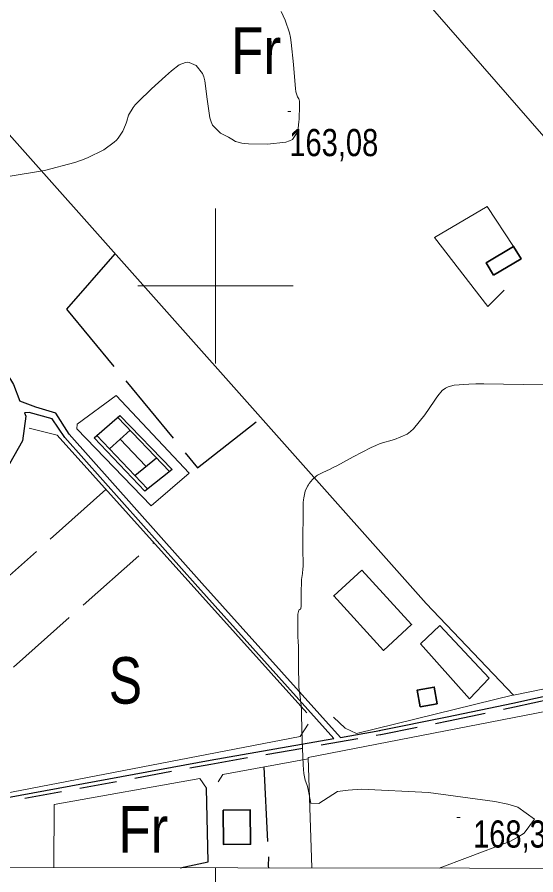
# Model space of a CAD drawing. Extents: x -807245 to 6129983, y -54972206 to 262146364.
# Drawn here: x 490436.1 to 490603.1, y 4381810.3 to 4382086.6 of the extents above; entities that cross this region are included whole.
import ezdxf
from ezdxf.enums import TextEntityAlignment as Align

# ---------------------------------------------------------------- set-up
doc = ezdxf.new("R2010")
doc.units = 0
doc.header["$LTSCALE"] = 4
doc.linetypes.add('LONG_DASHED', pattern=[7.5, 6, -1.5])
doc.linetypes.add('MEDIUM_DASHED', pattern=[4.5, 3, -1.5])
for name, color, linetype, lineweight in [('1', 7, 'Continuous', 13), ('21', 7, 'Continuous', 25), ('25', 7, 'LONG_DASHED', 25), ('27', 7, 'Continuous', 25), ('38', 7, 'Continuous', 25), ('47', 7, 'Continuous', 35), ('51', 7, 'Continuous', 13), ('58', 7, 'Continuous', 25), ('7', 7, 'Continuous', 13), ('9', 7, 'Continuous', 13)]:
    doc.layers.add(name, color=color, linetype=linetype, lineweight=lineweight)
doc.layers.add('31', color=7, linetype='Continuous')

msp = doc.modelspace()

# ---------------------------------------------------------------- linework, layer by layer
at = {"layer": '1'}
for p, q in [((490500, 4382025), (490500, 4381975)), ((490475, 4382000), (490525, 4382000)), ((490500, 4381812.59), (490500, 4381741.24))]:
    msp.add_line(p, q, dxfattribs=at)
msp.add_lwpolyline([(487678, 4384129), (491255.4, 4384123.8), (491252.6, 4381811.5), (487674.1, 4381816.7)], close=True, dxfattribs=at)
at = {"layer": '21'}
msp.add_lwpolyline([(490572.2, 4381890.65), (490588.06, 4381873.65), (490581.75, 4381866.99), (490565.94, 4381884.75)], close=True, dxfattribs=at)
at = {"layer": '25'}
for p, q in [((490464.71, 4381934.48), (490397.17, 4381874.21)), ((490412.49, 4381857.35), (490480.08, 4381917.38))]:
    msp.add_line(p, q, dxfattribs=at)
for points in [[(490467.6, 4382010.32), (490452.01, 4381992.58), (490494.22, 4381941.44), (490514.59, 4381957.48)], [(490515.53, 4381845.08), (490516.99, 4381816.19), (490516.9, 4381813.18), (490516.97, 4381812.57)], [(490488.54, 4381812.61), (490497.59, 4381814.52), (490497.04, 4381838.21)]]:
    msp.add_lwpolyline(points, dxfattribs=at)
at = {"layer": '27'}
msp.add_spline([(491255.21, 4383970.03), (491244.34, 4383967.52), (491230.36, 4383957.66), (491230.81, 4383957.81), (491230.81, 4383957.81), (491220.15, 4383951.47), (491212.7, 4383943.01), (491205.06, 4383944.23), (491184.85, 4383957.71), (491152.82, 4383981.27), (491128.36, 4384004.58), (491128.29, 4384004.88), (491122.26, 4384021.39), (491095.75, 4384034.59), (491071.07, 4384059.32), (491064.71, 4384065.12)], degree=3, dxfattribs=at)
at = {"layer": '38'}
msp.add_line((490540.16, 4381854.61), (490552.87, 4381856.83), dxfattribs=at)
at = {"layer": '38', "linetype": 'MEDIUM_DASHED'}
for points in [[(490355.32, 4382042.35), (490373.17, 4382019.32), (490381.73, 4382011.84), (490392.18, 4382002.42), (490396.24, 4381999.74), (490401.41, 4381995.85), (490409.32, 4381989.44), (490417.18, 4381984.44), (490427.03, 4381979.71), (490429.95, 4381976.43), (490434.96, 4381968.26), (490437.03, 4381962.89)], [(490438.46, 4381959.18), (490438.9, 4381958.03), (490437.85, 4381950.11), (490433.62, 4381942.77), (490425.84, 4381939.04), (490415.81, 4381937.91), (490407.89, 4381938.39), (490400.97, 4381940.08), (490394.03, 4381942.34), (490390.62, 4381942.39), (490389.88, 4381942.33), (490387.43, 4381941.84), (490378, 4381934.75), (490377.2, 4381933.7)], [(490553.13, 4381855.55), (490575, 4381859.95), (490596.23, 4381864.42), (490624.37, 4381870.62), (490658.57, 4381877.68), (490697.67, 4381885.14), (490717.92, 4381889.74), (490723.24, 4381890.3), (490728.49, 4381892.22), (490729.88, 4381893.05)], [(490329.86, 4381812.84), (490351.79, 4381818.26), (490357.74, 4381818.17), (490363.95, 4381816.97), (490372.24, 4381816.44), (490375.94, 4381818.58), (490386.36, 4381821.77), (490420.94, 4381831.74), (490498.48, 4381846.02), (490553.09, 4381855.54)]]:
    msp.add_lwpolyline(points, dxfattribs=at)
at = {"layer": '38'}
for points in [[(490552.61, 4381856.78), (490574.49, 4381861.18), (490595.7, 4381865.65), (490623.85, 4381871.85), (490658.06, 4381878.91), (490697.15, 4381886.37), (490717.44, 4381890.98), (490722.69, 4381891.53), (490727.75, 4381893.39), (490736.14, 4381898.36), (490769.8, 4381913.66), (490804.98, 4381933.05), (490833.34, 4381947.19), (490867.11, 4381965.05), (490904.08, 4381984.32), (490939.71, 4382002.75), (490959.9, 4382013.88), (490965.21, 4382017.06)], [(490540.16, 4381854.61), (490495.59, 4381904.31), (490452.82, 4381952.24), (490448.56, 4381959.01), (490442.18, 4381960.93), (490437.03, 4381962.89)], [(490538.08, 4381854.25), (490494.26, 4381903.12), (490451.44, 4381951.17), (490447.4, 4381957.25), (490439.96, 4381959.27), (490438.46, 4381959.18)], [(490324.38, 4381812.85), (490326.65, 4381813.4), (490351.64, 4381819.57), (490357.87, 4381819.48), (490364.12, 4381818.27), (490371.93, 4381817.77), (490375.41, 4381819.79), (490385.99, 4381823.02), (490420.64, 4381833.01), (490498.25, 4381847.31), (490538.08, 4381854.25)]]:
    msp.add_lwpolyline(points, dxfattribs=at)
at = {"layer": '47'}
for points in [[(490589.43, 4382003.44), (490598.3, 4382008.73), (490595.92, 4382012.72), (490587.05, 4382007.43)], [(490547.09, 4381908.45), (490563.07, 4381890.93), (490553.98, 4381882.64), (490538, 4381900.16)], [(490565.82, 4381864.5), (490571.28, 4381865.46), (490570.34, 4381870.82), (490564.88, 4381869.86)], [(490502.43, 4381831.12), (490502.58, 4381820.08), (490511.28, 4381820.2), (490511.13, 4381831.24)]]:
    msp.add_lwpolyline(points, close=True, dxfattribs=at)
at = {"layer": '51'}
for p, q in [((490735.55, 4381898.19), (490506.82, 4382162.11)), ((490382.74, 4382105.74), (490567.72, 4381897.73))]:
    msp.add_line(p, q, dxfattribs=at)
for points in [[(490595.92, 4382012.72), (490587.34, 4382025.6), (490570.44, 4382015.58), (490587.61, 4381993.35), (490592.83, 4381998.63)], [(490529.41, 4381862.49), (490449, 4381951.94), (490439.95, 4381954.23)], [(490567.72, 4381897.73), (490595.9, 4381868.25), (490691.89, 4381887.81)], [(490727.97, 4381887.86), (490670.8, 4381877.18), (490610.46, 4381863.82), (490529.77, 4381848.1), (490530.94, 4381812.55)], [(490537.91, 4381861.16), (490541.66, 4381857.56), (490545.29, 4381855.84), (490595.98, 4381868.27)], [(490431.52, 4381836.4), (490527.26, 4381854.92), (490529.8, 4381858.87)], [(490500.82, 4381840.31), (490502.28, 4381842.67), (490529.78, 4381847.67)], [(490497.04, 4381838.21), (490494.95, 4381841.32), (490448.02, 4381833.03), (490447.9, 4381812.67)]]:
    msp.add_lwpolyline(points, dxfattribs=at)
msp.add_lwpolyline([(490467.95, 4381964.77), (490455.46, 4381955.44), (490455.34, 4381953.94), (490479.24, 4381929.22), (490491.48, 4381939.74)], close=True, dxfattribs=at)
at = {"layer": '58'}
for p, q in [((490468.54, 4381957.69), (490485.18, 4381940.27)), ((490469.2, 4381958.27), (490485.98, 4381940.9)), ((490465.89, 4381947.52), (490472.52, 4381953.54)), ((490461.81, 4381951.8), (490478.11, 4381934.64)), ((490469.31, 4381950.62), (490477.55, 4381941.92)), ((490473.97, 4381939.01), (490480.97, 4381944.69))]:
    msp.add_line(p, q, dxfattribs=at)
msp.add_lwpolyline([(490485.98, 4381940.9), (490477.19, 4381933.9), (490460.95, 4381951.05), (490469.2, 4381958.27)], dxfattribs=at)
at = {"layer": '7'}
for p, q in [((490523.22, 4382056.19), (490524.22, 4382056.19)), ((490577.67, 4381828.8), (490578.67, 4381828.8))]:
    msp.add_line(p, q, dxfattribs=at)
at = {"layer": '9'}
for points in [[(490432.63, 4382035.19), (490444.96, 4382037.16), (490454.64, 4382039.81), (490456.82, 4382040.53), (490458.79, 4382041.26), (490464.07, 4382043.84), (490467.36, 4382046.32), (490468.07, 4382046.98), (490468.68, 4382047.62), (490470.17, 4382049.84), (490471, 4382051.93), (490471.2, 4382052.49), (490471.39, 4382053.05), (490471.99, 4382055.02), (490473.44, 4382057.49), (490474.16, 4382058.37), (490475.03, 4382059.34), (490479.32, 4382063.52), (490483.87, 4382067.58), (490484.89, 4382068.47), (490485.82, 4382069.26), (490488.32, 4382071.25), (490490.27, 4382072.03), (490490.85, 4382072.05), (490491.45, 4382071.98), (490493.75, 4382071.06), (490495.75, 4382068.48), (490496.16, 4382067.38), (490496.51, 4382066.12), (490497.23, 4382060.14), (490498.09, 4382054.16), (490498.52, 4382052.89), (490499.02, 4382051.79), (490501.54, 4382049.21), (490504.14, 4382047.9), (490504.7, 4382047.59), (490505.18, 4382047.31), (490506.37, 4382046.52), (490508.39, 4382046.01), (490509.4, 4382045.91), (490510.62, 4382045.83), (490516.66, 4382045.7), (490522.63, 4382046.32), (490523.81, 4382046.71), (490524.77, 4382047.2), (490526.5, 4382049.77), (490526.81, 4382052.86), (490526.87, 4382053.69), (490526.93, 4382054.5), (490527.04, 4382057.3), (490526.97, 4382059.49), (490526.9, 4382059.92), (490526.83, 4382060.27), (490526.4, 4382060.88), (490525.87, 4382062.55), (490525.72, 4382063.56), (490525.58, 4382064.82), (490525.07, 4382071.34), (490524.36, 4382078.45), (490524.08, 4382080.07), (490523.78, 4382081.54), (490522.39, 4382085.61), (490521.07, 4382088.4)], [(490528.35, 4381931.78), (490528.84, 4381933.88), (490529.59, 4381935.52), (490529.84, 4381935.95), (490530.1, 4381936.36), (490531.21, 4381937.72), (490532.47, 4381938.84), (490532.82, 4381939.09), (490533.19, 4381939.32), (490534.54, 4381939.93), (490536.86, 4381940.99), (490537.84, 4381941.49), (490538.97, 4381942.09), (490544.23, 4381945.01), (490550.05, 4381948.01), (490551.52, 4381948.66), (490552.94, 4381949.22), (490557.53, 4381950.58), (490561.6, 4381952.29), (490562.67, 4381953.08), (490563.73, 4381954.01), (490567.37, 4381958.48), (490570.34, 4381962.95), (490570.98, 4381963.87), (490571.54, 4381964.66), (490572.88, 4381966.36), (490573.96, 4381967.11), (490574.36, 4381967.3), (490574.8, 4381967.48), (490576.73, 4381968.06), (490581.49, 4381968.42), (490583.71, 4381968.45), (490586.32, 4381968.46), (490599, 4381968.29), (490612.08, 4381968.5)], [(490571.97, 4381812.49), (490581.02, 4381815.89), (490594.65, 4381821.11), (490597.24, 4381822.47), (490599.33, 4381823.78), (490602.58, 4381828.22), (490597.3, 4381832.1), (490594.01, 4381833.06), (490589.91, 4381833.98), (490568.5, 4381836.89), (490546.9, 4381837.92), (490542.69, 4381837.66), (490539.24, 4381837.15), (490533.19, 4381833.33), (490530.65, 4381833.41), (490529.79, 4381837.87), (490529.58, 4381838.74), (490529.39, 4381839.47), (490528.8, 4381840.81), (490528.35, 4381842.98), (490528.25, 4381844.23), (490528.16, 4381845.76), (490527.9, 4381853.64), (490527.67, 4381861.71), (490527.59, 4381863.36), (490527.51, 4381864.76), (490527.16, 4381867.7), (490526.86, 4381869.91), (490526.8, 4381870.84), (490526.75, 4381871.92), (490526.68, 4381876.96), (490526.67, 4381881.91), (490526.66, 4381882.93), (490526.64, 4381883.79), (490526.56, 4381885.6), (490526.47, 4381886.92), (490526.45, 4381887.46), (490526.44, 4381888.08), (490526.41, 4381890.96), (490526.47, 4381893.72), (490526.51, 4381894.27), (490526.56, 4381894.72), (490526.83, 4381895.57), (490527.13, 4381895.78), (490527.2, 4381895.83), (490527.26, 4381895.88), (490527.41, 4381896.05), (490527.51, 4381896.96), (490527.53, 4381897.48), (490527.54, 4381898.12), (490527.58, 4381901.41), (490527.65, 4381904.79), (490527.68, 4381905.5), (490527.72, 4381906.09), (490527.93, 4381907.4), (490528.12, 4381908.95), (490528.14, 4381909.69), (490528.16, 4381910.58), (490528.12, 4381914.92), (490528.05, 4381919.2), (490528.05, 4381920.05), (490528.05, 4381920.75), (490528.1, 4381922.04), (490528.16, 4381923.02), (490528.17, 4381923.51), (490528.17, 4381924.11), (490528.13, 4381927.07), (490528.19, 4381930.3), (490528.26, 4381931.07), (490528.35, 4381931.78)]]:
    msp.add_lwpolyline(points, dxfattribs=at)

# ---------------------------------------------------------------- texts
at = {"layer": '31'}
for s, width, p in [('Fr', 0.85, (490513.04, 4382068.31)), ('S', 0.8, (490470.97, 4381865.47)), ('Fr', 0.85, (490476.73, 4381817.51))]:
    msp.add_text(s, height=15, dxfattribs=dict(at, width=width)).set_placement(p, align=Align.CENTER)
at = {"layer": '7', "width": 0.8}
for s, p in [('163,08', (490523.72, 4382041.82)), ('168,37', (490582.86, 4381819.12))]:
    msp.add_text(s, height=8.75, dxfattribs=at).set_placement(p)

doc.saveas('drawing.dxf')
